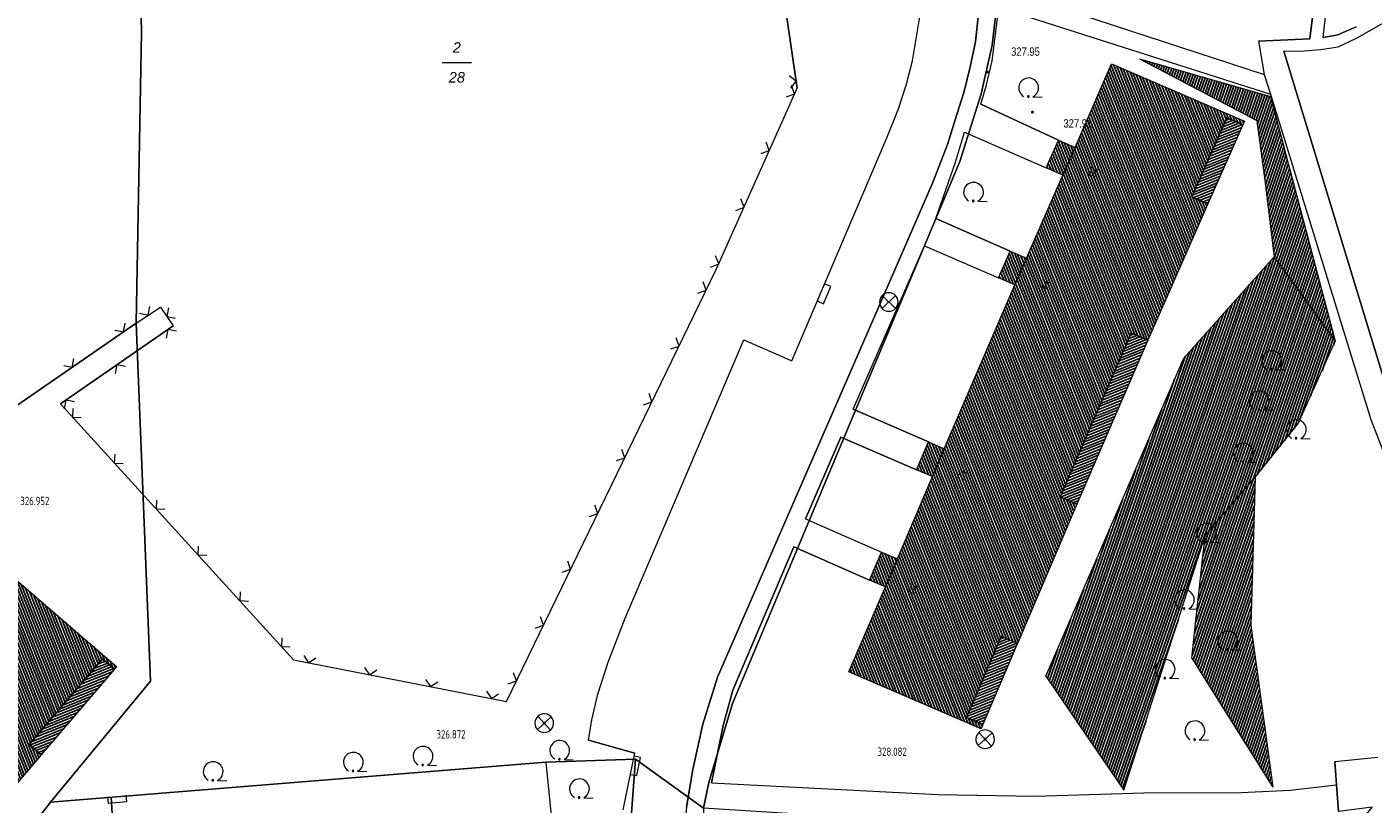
# Model space of a CAD drawing. Header units: metres. Extents: x 345144 to 348639, y 5629211 to 5635235.
# Tile 966 of 1056: x 347745 to 347853, y 5631110 to 5631172. Entities that reach past the tile are written whole.
import ezdxf
from ezdxf.enums import TextEntityAlignment as Align

# ---------------------------------------------------------------- set-up
doc = ezdxf.new("R2010")
doc.units = ezdxf.units.M
doc.header["$MEASUREMENT"] = 0
doc.linetypes.add('4_4', pattern=[1.4, 0.7, -0.7])
for name, color, linetype in [('011 Gebäude', 7, 'Continuous'), ('028 Geländeform', 7, 'Continuous'), ('028 Geländeform Ausg.', 7, 'Continuous'), ('065-066 Ver_Entsorgung', 7, 'Continuous'), ('065-066 Ver_Entsorgung Ausg.', 7, 'Continuous'), ('081-083 Topographie', 7, 'Continuous'), ('AX Flurstück', 7, 'Continuous'), ('AX Gebäude', 7, 'Continuous'), ('Definitionslinie', 7, 'Continuous'), ('Präsentationsobjekt -Text (punktförmig)', 7, 'Continuous')]:
    doc.layers.add(name, color=color, linetype=linetype)
doc.styles.add('ARIAL', font='arial.ttf', dxfattribs={"height": 1})
doc.styles.add('ARIALIT', font='ariali.ttf', dxfattribs={"height": 1})
doc.styles.add('DIN-6776-IT', font='txt', dxfattribs={"height": 1})
pattern_1 = [(201.882352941, (0, 0), (0.074540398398, -0.185590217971), [])]
pattern_2 = [(250.9552151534, (0, 0), (0.1890527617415, -0.065261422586), [])]
pattern_3 = [(111.5294117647, (0, 0), (-0.186045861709, -0.07339575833), [])]

# ---------------------------------------------------------------- blocks, each defined once
blk = doc.blocks.new('alk_3504_nrw')
at = {"color": 134, "lineweight": 5, "true_color": 0x00b2b2, "flags": 128}
for points in [[(-0.729333, -0.684), (-0.707333, -0.707333), (0.707333, 0.707333)], [(-0.707333, 0.707333), (0.707333, -0.707333)]]:
    blk.add_lwpolyline(points, dxfattribs=at)
at = {"color": 134, "lineweight": 5, "true_color": 0x00b2b2}
for start, end in [(90, -90), (-90, 90)]:
    blk.add_arc((0, 0), 1, start, end, dxfattribs=at)
blk = doc.blocks.new('alk_043x_nrw')
h = blk.add_hatch(color=7)
edge = h.paths.add_edge_path(flags=0)
edge.add_arc((0, 0), 1, 180, 360, ccw=False)
edge.add_arc((0, 0), 1, 0, 180, ccw=False)
blk = doc.blocks.new('alk_7100_nrwx2')
at = {"true_color": 0x2e2e2e}
h = blk.add_hatch(color=250, dxfattribs=at)
edge = h.paths.add_edge_path(flags=0)
edge.add_arc((0.024073, -0.597267), 0.057254, 180, 360, ccw=False)
edge.add_arc((0.024073, -0.597267), 0.057255, 0, 180, ccw=False)
at = {"color": 250, "lineweight": 5, "true_color": 0x2e2e2e, "flags": 128}
blk.add_lwpolyline([(0.349382, -0.597267), (1, -0.597267)], dxfattribs=at)
at = {"color": 250, "lineweight": 5, "true_color": 0x2e2e2e}
for centre, radius, start, end in [((0.024073, 0.012362), 0.690995, -61.91481688, -118.08518312), ((0.024073, -0.597267), 0.057255, 0, 180), ((0.024073, -0.597267), 0.057254, 180, 0)]:
    blk.add_arc(centre, radius, start, end, dxfattribs=at)
blk = doc.blocks.new('swc_strasseneinlauf')
at = {"color": 7, "lineweight": 5, "flags": 128}
blk.add_lwpolyline([(-1, 0), (-1, -0.666667), (1, -0.666667), (1, 0)], dxfattribs=at)

msp = doc.modelspace()

# ---------------------------------------------------------------- hatches: boundary and pattern name
at = {"layer": '011 Gebäude', "true_color": 0x8f8f8f}
h = msp.add_hatch(dxfattribs=at)
h.set_pattern_fill('_USER', color=252, scale=0.2, angle=201.88235294, style=0, pattern_type=0)
h.set_pattern_definition(pattern_1)
h.paths.add_polyline_path([(347840.153, 5631158.243), (347838.872, 5631158.81), (347838.872, 5631158.81), (347841.684, 5631165.171), (347841.684, 5631165.171), (347842.969, 5631164.602), (347842.969, 5631164.602)], flags=0)
h = msp.add_hatch(dxfattribs=at)
h.set_pattern_fill('_USER', color=252, scale=0.2, angle=201.88235294, style=0, pattern_type=0)
h.set_pattern_definition(pattern_1)
h.paths.add_polyline_path([(347829.604, 5631134.035), (347828.254, 5631134.617), (347828.254, 5631134.617), (347833.974, 5631147.826), (347833.974, 5631147.826), (347835.321, 5631147.241), (347835.321, 5631147.241)], flags=0)
h = msp.add_hatch(dxfattribs=at)
h.set_pattern_fill('_USER', color=252, scale=0.2, angle=201.88235294, style=0, pattern_type=0)
h.set_pattern_definition(pattern_1)
h.paths.add_polyline_path([(347824.808, 5631122.826), (347822.035, 5631116.294), (347822.035, 5631116.294), (347820.719, 5631116.854), (347820.719, 5631116.854), (347823.496, 5631123.384), (347823.496, 5631123.384)], flags=0)
h = msp.add_hatch(dxfattribs=at)
h.set_pattern_fill('_USER', color=252, scale=0.2, angle=201.88235294, style=0, pattern_type=0)
h.set_pattern_definition(pattern_1)
h.paths.add_polyline_path([(347752.1, 5631120.738), (347746.2, 5631113.842), (347746.2, 5631113.842), (347745.223, 5631114.678), (347745.223, 5631114.678), (347751.123, 5631121.574), (347751.123, 5631121.574)], flags=0)
at = {"layer": '028 Geländeform', "true_color": 0xb27500}
h = msp.add_hatch(dxfattribs=at)
h.set_pattern_fill('_USER', color=44, scale=0.2, angle=250.95521515, style=0, pattern_type=0)
h.set_pattern_definition(pattern_2)
h.paths.add_polyline_path([(347850.412, 5631147.159), (347845.494, 5631153.969), (347845.494, 5631153.969), (347844.783, 5631159.747), (347844.783, 5631159.747), (347844.086, 5631164.936), (347844.086, 5631164.936), (347834.635, 5631169.909), (347834.635, 5631169.909), (347845.182, 5631166.873), (347845.182, 5631166.873)], flags=0)
h = msp.add_hatch(dxfattribs=at)
h.set_pattern_fill('_USER', color=44, scale=0.2, angle=250.95521515, style=0, pattern_type=0)
h.set_pattern_definition(pattern_2)
h.paths.add_polyline_path([(347843.961, 5631136.199), (347839.933, 5631131.508), (347839.933, 5631131.508), (347833.384, 5631110.998), (347833.384, 5631110.998), (347827.113, 5631120.172), (347827.113, 5631120.172), (347838.212, 5631145.81), (347838.212, 5631145.81), (347845.494, 5631153.969), (347845.494, 5631153.969), (347850.412, 5631147.159), (347850.412, 5631147.159), (347847.432, 5631140.523), (347847.432, 5631140.523)], flags=0)
h = msp.add_hatch(dxfattribs=at)
h.set_pattern_fill('_USER', color=44, scale=0.2, angle=250.95521515, style=0, pattern_type=0)
h.set_pattern_definition(pattern_2)
h.paths.add_polyline_path([(347839.933, 5631131.508), (347843.961, 5631136.199), (347843.961, 5631136.199), (347843.607, 5631124.253), (347843.607, 5631124.253), (347845.375, 5631111.236), (347845.375, 5631111.236), (347838.863, 5631121.633), (347838.863, 5631121.633), (347839.057, 5631123.415), (347839.057, 5631123.415)], flags=0)
at = {"layer": 'AX Gebäude', "true_color": 0x4f4f4f}
h = msp.add_hatch(dxfattribs=at)
h.set_pattern_fill('_USER', color=251, scale=0.2, angle=111.52941176, style=0, pattern_type=0)
h.set_pattern_definition(pattern_3)
h.paths.add_polyline_path([(347825.542, 5631153.849), (347828.48, 5631160.543), (347829.462, 5631162.782), (347832.385, 5631169.523), (347843.093, 5631164.885), (347842.969, 5631164.602), (347841.684, 5631165.17), (347838.872, 5631158.809), (347840.154, 5631158.243), (347835.321, 5631147.241), (347833.975, 5631147.826), (347828.254, 5631134.616), (347829.603, 5631134.035), (347824.808, 5631122.825), (347823.496, 5631123.384), (347820.719, 5631116.853), (347822.035, 5631116.293), (347821.881, 5631115.933), (347811.23, 5631120.519), (347814.183, 5631127.381), (347815.143, 5631129.629), (347817.967, 5631136.256), (347818.926, 5631138.501), (347824.605, 5631151.695)], flags=0)
h = msp.add_hatch(dxfattribs=at)
h.set_pattern_fill('_USER', color=251, scale=0.2, angle=111.52941176, style=0, pattern_type=0)
h.set_pattern_definition(pattern_3)
h.paths.add_polyline_path([(347828.48, 5631160.543), (347827.135, 5631161.132), (347828.114, 5631163.37), (347829.462, 5631162.782)], flags=0)
h = msp.add_hatch(dxfattribs=at)
h.set_pattern_fill('_USER', color=251, scale=0.2, angle=111.52941176, style=0, pattern_type=0)
h.set_pattern_definition(pattern_3)
h.paths.add_polyline_path([(347824.605, 5631151.695), (347823.281, 5631152.269), (347824.219, 5631154.426), (347825.542, 5631153.849)], flags=0)
h = msp.add_hatch(dxfattribs=at)
h.set_pattern_fill('_USER', color=251, scale=0.2, angle=111.52941176, style=0, pattern_type=0)
h.set_pattern_definition(pattern_3)
h.paths.add_polyline_path([(347817.967, 5631136.256), (347816.689, 5631136.802), (347817.651, 5631139.048), (347818.926, 5631138.501)], flags=0)
h = msp.add_hatch(dxfattribs=at)
h.set_pattern_fill('_USER', color=251, scale=0.2, angle=111.52941176, style=0, pattern_type=0)
h.set_pattern_definition(pattern_3)
h.paths.add_polyline_path([(347814.183, 5631127.381), (347812.907, 5631127.927), (347813.868, 5631130.173), (347815.143, 5631129.629)], flags=0)
h = msp.add_hatch(dxfattribs=at)
h.set_pattern_fill('_USER', color=251, scale=0.2, angle=111.52941176, style=0, pattern_type=0)
h.set_pattern_definition(pattern_3)
h.paths.add_polyline_path([(347713.848, 5631093.656), (347715.348, 5631095.416), (347720.101, 5631100.992), (347721.547, 5631102.688), (347731.033, 5631113.805), (347732.5, 5631115.513), (347737.378, 5631121.185), (347738.858, 5631122.906), (347743.604, 5631128.417), (347752.276, 5631120.944), (347752.1, 5631120.738), (347751.123, 5631121.574), (347745.223, 5631114.678), (347746.2, 5631113.842), (347741.201, 5631107.991), (347740.224, 5631108.825), (347727.987, 5631094.48), (347728.965, 5631093.646), (347723.931, 5631087.74), (347722.948, 5631088.577), (347717.046, 5631081.651), (347718.03, 5631080.814), (347717.71, 5631080.439), (347708.947, 5631087.899)], flags=0)

# ---------------------------------------------------------------- linework, layer by layer
at = {"layer": '011 Gebäude', "color": 251, "linetype": 'Continuous', "lineweight": 13, "true_color": 0x4f4f4f, "flags": 128}
for points in [[(347840.153, 5631158.243), (347838.872, 5631158.81), (347838.872, 5631158.81), (347841.684, 5631165.171), (347841.684, 5631165.171), (347842.969, 5631164.602), (347842.969, 5631164.602), (347840.153, 5631158.243)], [(347829.604, 5631134.035), (347828.254, 5631134.617), (347828.254, 5631134.617), (347833.974, 5631147.826), (347833.974, 5631147.826), (347835.321, 5631147.241), (347835.321, 5631147.241), (347829.604, 5631134.035)], [(347824.808, 5631122.826), (347822.035, 5631116.294), (347822.035, 5631116.294), (347820.719, 5631116.854), (347820.719, 5631116.854), (347823.496, 5631123.384), (347823.496, 5631123.384), (347824.808, 5631122.826)], [(347752.1, 5631120.738), (347746.2, 5631113.842), (347746.2, 5631113.842), (347745.223, 5631114.678), (347745.223, 5631114.678), (347751.123, 5631121.574), (347751.123, 5631121.574), (347752.1, 5631120.738)]]:
    msp.add_lwpolyline(points, dxfattribs=at)
at = {"layer": '081-083 Topographie', "color": 7, "linetype": 'Continuous', "lineweight": 5, "flags": 128}
for points in [[(347851.197, 5631194.664), (347848.374, 5631171.517), (347848.374, 5631171.517), (347844.226, 5631171.346), (347844.226, 5631171.346), (347844.698, 5631168.649)], [(347852.09, 5631172.488), (347850.631, 5631171.846), (347850.631, 5631171.846), (347849.441, 5631171.632), (347849.441, 5631171.632), (347852.061, 5631194.563)], [(347720.182, 5631179.635), (347722.991, 5631127.339), (347722.991, 5631127.339), (347753.838, 5631148.628), (347753.838, 5631148.628), (347755.793, 5631149.921), (347755.793, 5631149.921), (347756.83, 5631148.402), (347756.83, 5631148.402), (347747.746, 5631142.113), (347747.746, 5631142.113), (347766.518, 5631121.502), (347766.518, 5631121.502), (347783.657, 5631118.135), (347783.657, 5631118.135), (347800.555, 5631152.934), (347800.555, 5631152.934), (347807.072, 5631167.558), (347807.072, 5631167.558), (347806.181, 5631173.614)], [(347824.308, 5631175.35), (347844.698, 5631168.649)], [(347861.649, 5631124.846), (347855.226, 5631141.135), (347855.226, 5631141.135), (347846.275, 5631170.542), (347846.275, 5631170.542), (347847.908, 5631170.548), (347847.908, 5631170.548), (347849.255, 5631170.676), (347849.255, 5631170.676), (347850.65, 5631170.891), (347850.65, 5631170.891), (347852.12, 5631171.572), (347852.12, 5631171.572), (347858.273, 5631175.099)], [(347828.114, 5631163.37), (347821.854, 5631166.266), (347821.854, 5631166.266), (347822.287, 5631167.719), (347822.287, 5631167.719), (347822.78, 5631169.758), (347822.78, 5631169.758), (347823.022, 5631171.697), (347823.022, 5631171.697), (347823.309, 5631174.047), (347823.309, 5631174.047), (347845.183, 5631167.078), (347845.183, 5631167.078), (347845.187, 5631167.077)], [(347793.065, 5631109.399), (347794.003, 5631113.977), (347794.003, 5631113.977), (347790.274, 5631115.024), (347790.274, 5631115.024), (347790.529, 5631116.66), (347790.529, 5631116.66), (347791.03, 5631118.73), (347791.03, 5631118.73), (347791.855, 5631121.302), (347791.855, 5631121.302), (347793.234, 5631124.864), (347793.234, 5631124.864), (347802.784, 5631147.267), (347802.784, 5631147.267), (347806.658, 5631145.597), (347806.658, 5631145.597), (347814.31, 5631163.559), (347814.31, 5631163.559), (347815.249, 5631165.879), (347815.249, 5631165.879), (347815.857, 5631167.801), (347815.857, 5631167.801), (347816.351, 5631169.753), (347816.351, 5631169.753), (347816.98, 5631173.451)], [(347821.705, 5631173.821), (347821.43, 5631171.277), (347821.43, 5631171.277), (347821.004, 5631169.279), (347821.004, 5631169.279), (347820.518, 5631167.286), (347820.518, 5631167.286), (347819.938, 5631165.433), (347819.938, 5631165.433), (347819.175, 5631163.002), (347819.175, 5631163.002), (347817.976, 5631159.901)], [(347844.698, 5631168.649), (347845.183, 5631167.078), (347845.183, 5631167.078), (347853.279, 5631140.847), (347853.279, 5631140.847), (347859.731, 5631124.202)], [(347824.219, 5631154.426), (347818.246, 5631157.042), (347818.246, 5631157.042), (347819.84, 5631161.603), (347819.84, 5631161.603), (347820.563, 5631164.004), (347820.563, 5631164.004), (347827.135, 5631161.133)], [(347817.976, 5631159.901), (347813.861, 5631150.445), (347813.861, 5631150.445), (347800.66, 5631120.105), (347800.66, 5631120.105), (347799.479, 5631116.321), (347799.479, 5631116.321), (347798.671, 5631112.663), (347798.671, 5631112.663), (347798.176, 5631109.63), (347798.176, 5631109.63), (347797.725, 5631105.899), (347797.725, 5631105.899), (347797.596, 5631102.808), (347797.596, 5631102.808), (347797.599, 5631101.013), (347797.599, 5631101.013), (347800.667, 5631056.848), (347800.667, 5631056.848), (347801.353, 5631050.944)], [(347817.651, 5631139.049), (347811.573, 5631141.704), (347811.573, 5631141.704), (347817.332, 5631154.861), (347817.332, 5631154.861), (347823.281, 5631152.269)], [(347816.689, 5631136.802), (347810.59, 5631139.435), (347810.59, 5631139.435), (347807.757, 5631132.853), (347807.757, 5631132.853), (347813.868, 5631130.173)], [(347812.907, 5631127.927), (347806.809, 5631130.589), (347806.809, 5631130.589), (347801.908, 5631119.04), (347801.908, 5631119.04), (347801.128, 5631116.196), (347801.128, 5631116.196), (347800.663, 5631113.961), (347800.663, 5631113.961), (347800.177, 5631111.586), (347800.177, 5631111.586), (347818.4, 5631110.645), (347818.4, 5631110.645), (347826.238, 5631110.522), (347826.238, 5631110.522), (347835.001, 5631110.777), (347835.001, 5631110.777), (347842.844, 5631110.813), (347842.844, 5631110.813), (347846.785, 5631111), (347846.785, 5631111), (347850.51, 5631111.412)], [(347726.273, 5631057.413), (347725.398, 5631066.457), (347725.398, 5631066.457), (347724.441, 5631077.001), (347724.441, 5631077.001), (347734.694, 5631077.926), (347734.694, 5631077.926), (347733.727, 5631088.394), (347733.727, 5631088.394), (347738.696, 5631088.836), (347738.696, 5631088.836), (347738.268, 5631093.765), (347738.268, 5631093.765), (347748.201, 5631094.593), (347748.201, 5631094.593), (347747.215, 5631105.2), (347747.215, 5631105.2), (347752.113, 5631105.525), (347752.113, 5631105.525), (347751.829, 5631110.425), (347751.829, 5631110.425), (347786.839, 5631113.262), (347786.839, 5631113.262), (347787.318, 5631108.38)], [(347852.82, 5631108.938), (347853.383, 5631109.614), (347853.383, 5631109.614), (347850.684, 5631109.265), (347850.684, 5631109.265), (347850.51, 5631111.412), (347850.51, 5631111.412), (347850.376, 5631113.313), (347850.376, 5631113.313), (347853.844, 5631113.648)]]:
    msp.add_lwpolyline(points, dxfattribs=at)
at = {"layer": 'AX Flurstück', "color": 8, "linetype": 'Continuous', "lineweight": 13, "true_color": 0x808080, "flags": 128}
for points in [[(347716.807, 5631232.795), (347756.631, 5631235.647), (347755.905, 5631232.592), (347755.256, 5631212.221), (347753.854, 5631191.936), (347754.277, 5631172.049), (347753.837, 5631148.628), (347722.991, 5631127.339), (347720.182, 5631179.635), (347716.807, 5631232.795)], [(347823.315, 5631175.605), (347822.789, 5631171.013), (347821.9, 5631167.107), (347820.177, 5631161.643), (347801.86, 5631117.968), (347799.961, 5631111.61), (347799.537, 5631109.536), (347794.062, 5631113.483), (347786.839, 5631113.262), (347746.955, 5631110.03), (347754.985, 5631119.783), (347753.837, 5631148.628), (347754.277, 5631172.049), (347753.854, 5631191.936)], [(347866.508, 5631176.433), (347867.41, 5631164.909), (347868.345, 5631148.019), (347871.448, 5631124.147), (347873.443, 5631110.628), (347845.599, 5631108.346), (347830.672, 5631108.171), (347819.489, 5631108.275), (347799.537, 5631109.536), (347799.961, 5631111.61), (347801.86, 5631117.968), (347820.177, 5631161.643), (347821.9, 5631167.107), (347822.789, 5631171.013), (347823.315, 5631175.605)], [(347680.29, 5631097.549), (347711.918, 5631119.201), (347717.984, 5631123.559), (347722.991, 5631127.339), (347753.837, 5631148.628), (347754.985, 5631119.783), (347746.955, 5631110.03), (347734.073, 5631093.415), (347714.956, 5631069.293), (347698.992, 5631094.088), (347682.079, 5631094.544), (347680.29, 5631097.549)], [(347726.356, 5631056.552), (347753.843, 5631059.06), (347790.222, 5631062.091), (347792.949, 5631063.345), (347795.185, 5631066.832), (347795.405, 5631069.767), (347793.633, 5631093.078), (347793.216, 5631102.283), (347794.062, 5631113.483)], [(347746.955, 5631110.03), (347786.839, 5631113.262), (347794.062, 5631113.483), (347793.216, 5631102.283), (347793.633, 5631093.078), (347788.675, 5631092.693), (347788.292, 5631097.937), (347734.073, 5631093.415), (347746.955, 5631110.03)], [(347794.062, 5631113.483), (347799.537, 5631109.536), (347799.274, 5631101.202), (347803.29, 5631049.885), (347801.858, 5631049.73), (347802.799, 5631045.319), (347807.295, 5631039.038), (347811.384, 5631035.728), (347815.018, 5631034.4), (347820.933, 5631033.596), (347837.444, 5631035.034), (347871.437, 5631037.993)]]:
    msp.add_lwpolyline(points, dxfattribs=at)
at = {"layer": 'AX Gebäude', "color": 7, "linetype": 'Continuous', "lineweight": 5, "flags": 128}
for points in [[(347825.542, 5631153.849), (347828.48, 5631160.543), (347829.462, 5631162.782), (347832.385, 5631169.523), (347843.093, 5631164.885), (347842.969, 5631164.602), (347841.684, 5631165.17), (347838.872, 5631158.809), (347840.154, 5631158.243), (347835.321, 5631147.241), (347833.975, 5631147.826), (347828.254, 5631134.616), (347829.603, 5631134.035), (347824.808, 5631122.825), (347823.496, 5631123.384), (347820.719, 5631116.853), (347822.035, 5631116.293), (347821.881, 5631115.933), (347811.23, 5631120.519), (347814.183, 5631127.381), (347815.143, 5631129.629), (347817.967, 5631136.256), (347818.926, 5631138.501), (347824.605, 5631151.695), (347825.542, 5631153.849)], [(347828.48, 5631160.543), (347827.135, 5631161.132), (347828.114, 5631163.37), (347829.462, 5631162.782), (347828.48, 5631160.543)], [(347824.605, 5631151.695), (347823.281, 5631152.269), (347824.219, 5631154.426), (347825.542, 5631153.849), (347824.605, 5631151.695)], [(347817.967, 5631136.256), (347816.689, 5631136.802), (347817.651, 5631139.048), (347818.926, 5631138.501), (347817.967, 5631136.256)], [(347814.183, 5631127.381), (347812.907, 5631127.927), (347813.868, 5631130.173), (347815.143, 5631129.629), (347814.183, 5631127.381)], [(347743.604, 5631128.417), (347752.276, 5631120.944), (347752.1, 5631120.738), (347751.123, 5631121.574), (347745.223, 5631114.678), (347746.2, 5631113.842), (347741.201, 5631107.991)]]:
    msp.add_lwpolyline(points, dxfattribs=at)
at = {"layer": 'Definitionslinie', "color": 7, "linetype": 'Continuous', "lineweight": 5, "flags": 128}
for points in [[(347848.374, 5631171.517), (347851.197, 5631194.664)], [(347849.441, 5631171.632), (347852.061, 5631194.563)], [(347824.308, 5631175.35), (347844.698, 5631168.649)], [(347852.12, 5631171.572), (347858.273, 5631175.099)], [(347823.022, 5631171.697), (347823.309, 5631174.047)], [(347823.309, 5631174.047), (347845.183, 5631167.078), (347845.183, 5631167.078), (347845.187, 5631167.077)], [(347806.181, 5631173.614), (347807.072, 5631167.558)], [(347816.351, 5631169.753), (347816.98, 5631173.451)], [(347821.43, 5631171.277), (347821.705, 5631173.821)], [(347849.441, 5631171.632), (347850.631, 5631171.846)], [(347850.631, 5631171.846), (347852.09, 5631172.488)], [(347821.004, 5631169.279), (347821.43, 5631171.277)], [(347822.78, 5631169.758), (347823.022, 5631171.697)], [(347844.226, 5631171.346), (347848.374, 5631171.517)], [(347844.226, 5631171.346), (347844.698, 5631168.649)], [(347847.908, 5631170.548), (347849.255, 5631170.676)], [(347849.255, 5631170.676), (347850.65, 5631170.891)], [(347850.65, 5631170.891), (347852.12, 5631171.572)], [(347815.857, 5631167.801), (347816.351, 5631169.753)], [(347822.287, 5631167.719), (347822.78, 5631169.758)], [(347846.275, 5631170.542), (347847.908, 5631170.548)], [(347846.275, 5631170.542), (347855.226, 5631141.135)], [(347806.569, 5631167.545), (347806.99, 5631168.113), (347806.423, 5631168.535)], [(347806.569, 5631167.545), (347806.99, 5631168.113), (347806.423, 5631168.535)], [(347820.518, 5631167.286), (347821.004, 5631169.279)], [(347844.698, 5631168.649), (347845.183, 5631167.078), (347845.183, 5631167.078), (347853.279, 5631140.847)], [(347800.555, 5631152.934), (347807.072, 5631167.558)], [(347806.206, 5631166.843), (347806.866, 5631167.097), (347806.613, 5631167.757)], [(347806.206, 5631166.843), (347806.866, 5631167.097), (347806.613, 5631167.757)], [(347815.249, 5631165.879), (347815.857, 5631167.801)], [(347821.854, 5631166.266), (347822.287, 5631167.719)], [(347819.938, 5631165.433), (347820.518, 5631167.286)], [(347814.31, 5631163.559), (347815.249, 5631165.879)], [(347819.175, 5631163.002), (347819.938, 5631165.433)], [(347821.854, 5631166.266), (347828.114, 5631163.37)], [(347804.171, 5631162.276), (347804.831, 5631162.53), (347804.578, 5631163.19)], [(347804.171, 5631162.276), (347804.831, 5631162.53), (347804.578, 5631163.19)], [(347806.658, 5631145.597), (347814.31, 5631163.559)], [(347819.84, 5631161.603), (347820.563, 5631164.004)], [(347820.563, 5631164.004), (347827.135, 5631161.133)], [(347817.976, 5631159.901), (347819.175, 5631163.002)], [(347818.246, 5631157.042), (347819.84, 5631161.603)], [(347800.66, 5631120.105), (347813.861, 5631150.445), (347813.861, 5631150.445), (347817.976, 5631159.901)], [(347802.136, 5631157.709), (347802.796, 5631157.962), (347802.543, 5631158.623)], [(347802.136, 5631157.709), (347802.796, 5631157.962), (347802.543, 5631158.623)], [(347818.246, 5631157.042), (347824.219, 5631154.426)], [(347811.573, 5631141.704), (347817.332, 5631154.861)], [(347817.332, 5631154.861), (347823.281, 5631152.269)], [(347800.1, 5631153.142), (347800.761, 5631153.395), (347800.508, 5631154.056)], [(347800.1, 5631153.142), (347800.761, 5631153.395), (347800.508, 5631154.056)], [(347783.657, 5631118.135), (347800.555, 5631152.934)], [(347799.082, 5631151.045), (347799.75, 5631151.277), (347799.519, 5631151.945)], [(347799.082, 5631151.045), (347799.75, 5631151.277), (347799.519, 5631151.945)], [(347753.838, 5631148.628), (347755.793, 5631149.921)], [(347754.123, 5631149.416), (347754.816, 5631149.275), (347754.957, 5631149.967)], [(347754.123, 5631149.416), (347754.816, 5631149.275), (347754.957, 5631149.967)], [(347755.793, 5631149.921), (347756.83, 5631148.402)], [(347756.442, 5631149.856), (347756.312, 5631149.162), (347757.006, 5631149.031)], [(347756.442, 5631149.856), (347756.312, 5631149.162), (347757.006, 5631149.031)], [(347722.991, 5631127.339), (347753.838, 5631148.628)], [(347747.746, 5631142.113), (347756.83, 5631148.402)], [(347752.122, 5631148.051), (347752.817, 5631147.924), (347752.945, 5631148.619)], [(347752.122, 5631148.051), (347752.817, 5631147.924), (347752.945, 5631148.619)], [(347757.095, 5631147.977), (347756.399, 5631148.104), (347756.272, 5631147.408)], [(347757.095, 5631147.977), (347756.399, 5631148.104), (347756.272, 5631147.408)], [(347793.234, 5631124.864), (347802.784, 5631147.267)], [(347796.898, 5631146.548), (347797.566, 5631146.779), (347797.335, 5631147.447)], [(347796.898, 5631146.548), (347797.566, 5631146.779), (347797.335, 5631147.447)], [(347802.784, 5631147.267), (347806.658, 5631145.597)], [(347748.007, 5631145.211), (347748.702, 5631145.084), (347748.83, 5631145.779)], [(347748.007, 5631145.211), (347748.702, 5631145.084), (347748.83, 5631145.779)], [(347752.984, 5631145.131), (347752.288, 5631145.258), (347752.161, 5631144.562)], [(347752.984, 5631145.131), (347752.288, 5631145.258), (347752.161, 5631144.562)], [(347794.714, 5631142.05), (347795.382, 5631142.281), (347795.151, 5631142.949)], [(347794.714, 5631142.05), (347795.382, 5631142.281), (347795.151, 5631142.949)], [(347747.746, 5631142.113), (347766.518, 5631121.502)], [(347748.873, 5631142.285), (347748.177, 5631142.411), (347748.051, 5631141.716)], [(347748.873, 5631142.285), (347748.177, 5631142.411), (347748.051, 5631141.716)], [(347748.748, 5631141.755), (347748.715, 5631141.049), (347749.421, 5631141.016)], [(347748.748, 5631141.755), (347748.715, 5631141.049), (347749.421, 5631141.016)], [(347811.573, 5631141.704), (347817.651, 5631139.049)], [(347853.279, 5631140.847), (347859.731, 5631124.202)], [(347807.757, 5631132.853), (347810.59, 5631139.435)], [(347810.59, 5631139.435), (347816.689, 5631136.802)], [(347792.53, 5631137.552), (347793.198, 5631137.783), (347792.967, 5631138.452)], [(347792.53, 5631137.552), (347793.198, 5631137.783), (347792.967, 5631138.452)], [(347752.115, 5631138.059), (347752.082, 5631137.352), (347752.788, 5631137.319)], [(347752.115, 5631138.059), (347752.082, 5631137.352), (347752.788, 5631137.319)], [(347755.482, 5631134.362), (347755.449, 5631133.656), (347756.155, 5631133.623)], [(347755.482, 5631134.362), (347755.449, 5631133.656), (347756.155, 5631133.623)], [(347790.346, 5631133.054), (347791.014, 5631133.286), (347790.783, 5631133.954)], [(347790.346, 5631133.054), (347791.014, 5631133.286), (347790.783, 5631133.954)], [(347807.757, 5631132.853), (347813.868, 5631130.173)], [(347758.848, 5631130.666), (347758.815, 5631129.959), (347759.522, 5631129.926)], [(347758.848, 5631130.666), (347758.815, 5631129.959), (347759.522, 5631129.926)], [(347801.908, 5631119.04), (347806.809, 5631130.589)], [(347806.809, 5631130.589), (347812.907, 5631127.927)], [(347788.162, 5631128.557), (347788.83, 5631128.788), (347788.599, 5631129.456)], [(347788.162, 5631128.557), (347788.83, 5631128.788), (347788.599, 5631129.456)], [(347762.215, 5631126.969), (347762.182, 5631126.263), (347762.888, 5631126.23)], [(347762.215, 5631126.969), (347762.182, 5631126.263), (347762.888, 5631126.23)], [(347785.978, 5631124.059), (347786.646, 5631124.29), (347786.415, 5631124.958)], [(347785.978, 5631124.059), (347786.646, 5631124.29), (347786.415, 5631124.958)], [(347791.855, 5631121.302), (347793.234, 5631124.864)], [(347765.582, 5631123.272), (347765.549, 5631122.566), (347766.255, 5631122.533)], [(347765.582, 5631123.272), (347765.549, 5631122.566), (347766.255, 5631122.533)], [(347766.518, 5631121.502), (347783.657, 5631118.135)], [(347767.334, 5631121.851), (347767.728, 5631121.264), (347768.315, 5631121.659)], [(347767.334, 5631121.851), (347767.728, 5631121.264), (347768.315, 5631121.659)], [(347772.24, 5631120.887), (347772.634, 5631120.3), (347773.221, 5631120.695)], [(347772.24, 5631120.887), (347772.634, 5631120.3), (347773.221, 5631120.695)], [(347791.03, 5631118.73), (347791.855, 5631121.302)], [(347777.146, 5631119.924), (347777.541, 5631119.337), (347778.128, 5631119.731)], [(347777.146, 5631119.924), (347777.541, 5631119.337), (347778.128, 5631119.731)], [(347783.794, 5631119.561), (347784.462, 5631119.792), (347784.23, 5631120.461)], [(347783.794, 5631119.561), (347784.462, 5631119.792), (347784.23, 5631120.461)], [(347799.479, 5631116.321), (347800.66, 5631120.105)], [(347782.053, 5631118.96), (347782.447, 5631118.373), (347783.034, 5631118.767)], [(347782.053, 5631118.96), (347782.447, 5631118.373), (347783.034, 5631118.767)], [(347790.529, 5631116.66), (347791.03, 5631118.73)], [(347801.128, 5631116.196), (347801.908, 5631119.04)], [(347790.274, 5631115.024), (347790.529, 5631116.66)], [(347798.671, 5631112.663), (347799.479, 5631116.321)], [(347800.663, 5631113.961), (347801.128, 5631116.196)], [(347790.274, 5631115.024), (347794.003, 5631113.977)], [(347751.829, 5631110.425), (347786.839, 5631113.262)], [(347786.839, 5631113.262), (347787.318, 5631108.38)], [(347793.065, 5631109.399), (347794.003, 5631113.977)], [(347800.177, 5631111.586), (347800.663, 5631113.961)], [(347850.376, 5631113.313), (347853.844, 5631113.648)], [(347850.376, 5631113.313), (347850.51, 5631111.412)], [(347798.176, 5631109.63), (347798.671, 5631112.663)], [(347800.177, 5631111.586), (347818.4, 5631110.645)], [(347846.785, 5631111), (347850.51, 5631111.412)], [(347850.51, 5631111.412), (347850.684, 5631109.265)], [(347751.829, 5631110.425), (347752.113, 5631105.525)], [(347818.4, 5631110.645), (347826.238, 5631110.522)], [(347826.238, 5631110.522), (347835.001, 5631110.777)], [(347835.001, 5631110.777), (347842.844, 5631110.813)], [(347842.844, 5631110.813), (347846.785, 5631111)]]:
    msp.add_lwpolyline(points, dxfattribs=at)
at = {"layer": 'Definitionslinie', "color": 44, "linetype": 'Continuous', "lineweight": 5, "true_color": 0xb27500, "flags": 128}
for points in [[(347834.635, 5631169.909), (347844.086, 5631164.936)], [(347834.635, 5631169.909), (347845.182, 5631166.873)], [(347845.182, 5631166.873), (347850.412, 5631147.159)], [(347844.086, 5631164.936), (347844.783, 5631159.747)], [(347844.783, 5631159.747), (347845.494, 5631153.969)], [(347838.212, 5631145.81), (347845.494, 5631153.969)], [(347845.494, 5631153.969), (347850.412, 5631147.159)], [(347845.494, 5631153.969), (347850.412, 5631147.159)], [(347847.432, 5631140.523), (347850.412, 5631147.159)], [(347827.113, 5631120.172), (347838.212, 5631145.81)], [(347843.961, 5631136.199), (347847.432, 5631140.523)], [(347839.933, 5631131.508), (347843.961, 5631136.199)], [(347839.933, 5631131.508), (347843.961, 5631136.199)], [(347843.961, 5631136.199), (347843.607, 5631124.253)], [(347833.384, 5631110.998), (347839.933, 5631131.508)], [(347839.057, 5631123.415), (347839.933, 5631131.508)], [(347843.607, 5631124.253), (347845.375, 5631111.236)], [(347838.863, 5631121.633), (347839.057, 5631123.415)], [(347838.863, 5631121.633), (347845.375, 5631111.236)], [(347827.113, 5631120.172), (347833.384, 5631110.998)]]:
    msp.add_lwpolyline(points, dxfattribs=at)
at = {"layer": 'Definitionslinie', "color": 250, "linetype": '4_4', "lineweight": 5, "true_color": 0x2e2e2e, "flags": 128}
for points in [[(347840.153, 5631158.243), (347842.969, 5631164.602)], [(347829.604, 5631134.035), (347835.321, 5631147.241)], [(347822.035, 5631116.294), (347824.808, 5631122.826)], [(347746.2, 5631113.842), (347752.1, 5631120.738)]]:
    msp.add_lwpolyline(points, dxfattribs=at)
at = {"layer": 'Präsentationsobjekt -Text (punktförmig)', "color": 251, "linetype": 'Continuous', "lineweight": 13, "true_color": 0x5e5e5e, "flags": 128}
msp.add_lwpolyline([(347778.4968, 5631169.62852), (347780.8392, 5631169.62852)], dxfattribs=at)

# ---------------------------------------------------------------- block references
at = {"layer": '028 Geländeform', "xscale": 0.125, "yscale": 0.125}
for p in [(347822.392, 5631168.859), (347826.02, 5631165.624)]:
    msp.add_blockref('alk_043x_nrw', p, dxfattribs=at)
at = {"layer": '028 Geländeform', "xscale": 0.125, "yscale": 0.125, "rotation": -2.326094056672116}
for p in [(347786.708, 5631116.393), (347822.217, 5631115.1)]:
    msp.add_blockref('alk_043x_nrw', p, dxfattribs=at)
at = {"layer": '065-066 Ver_Entsorgung', "xscale": 0.75, "yscale": 0.75}
msp.add_blockref('alk_3504_nrw', (347814.456, 5631150.325), dxfattribs=at)
at = {"layer": '065-066 Ver_Entsorgung', "xscale": 0.75, "yscale": 0.75, "rotation": -2.326094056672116}
for p in [(347786.708, 5631116.393), (347822.217, 5631115.1)]:
    msp.add_blockref('alk_3504_nrw', p, dxfattribs=at)
at = {"layer": '065-066 Ver_Entsorgung Ausg.', "xscale": 0.75, "yscale": 0.75}
for p, rotation in [((347809.039, 5631151.068), 66.88296770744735), ((347793.829, 5631113.003), 78.40852941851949), ((347752.293, 5631110.521), 4.677913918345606)]:
    msp.add_blockref('swc_strasseneinlauf', p, dxfattribs=dict(at, rotation=rotation))
at = {"layer": '081-083 Topographie', "xscale": 1.15275, "yscale": 1.15275}
for p, rotation in [((347825.691, 5631167.562), -2.326094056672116), ((347821.252, 5631159.156), -2.326094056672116), ((347845.274, 5631145.588), -2.326094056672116), ((347844.262, 5631142.341), -2.326094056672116), ((347847.256, 5631140.036), -2.326094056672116), ((347842.983, 5631138.134), -2.326094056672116), ((347840.033, 5631131.678), -2.325521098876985), ((347838.236, 5631126.316), -2.326094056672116), ((347841.729, 5631123.009), -2.326094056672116), ((347836.68, 5631120.715), -2.326094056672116), ((347839.083, 5631115.762), -2.326094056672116), ((347776.918, 5631113.715), -2.325521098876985), ((347787.925, 5631114.183), -2.326094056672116), ((347760.016, 5631112.479), -2.325463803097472), ((347771.306, 5631113.234), -2.325521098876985), ((347789.515, 5631111.09), -2.325521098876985)]:
    msp.add_blockref('alk_7100_nrwx2', p, dxfattribs=dict(at, rotation=rotation))

# ---------------------------------------------------------------- texts
at = {"layer": '028 Geländeform Ausg.', "color": 44, "true_color": 0xb27500, "style": 'ARIAL', "width": 0.8}
for s, p in [('327.95', (347824.306, 5631170.162)), ('327.91', (347828.52, 5631164.374))]:
    msp.add_text(s, height=0.6761367, dxfattribs=at).set_placement(p)
at = {"layer": '065-066 Ver_Entsorgung Ausg.', "color": 134, "true_color": 0x00b2b2, "style": 'DIN-6776-IT', "width": 0.8}
for s, p in [('326.952', (347744.512, 5631133.96)), ('326.872', (347778.028, 5631115.156)), ('328.082', (347813.551, 5631113.757))]:
    msp.add_text(s, height=0.6762, dxfattribs=at).set_placement(p)
at = {"layer": 'Präsentationsobjekt -Text (punktförmig)', "color": 8, "true_color": 0x808080, "style": 'ARIALIT'}
for s, p in [('2', (347779.668, 5631170.83188)), ('28', (347779.668, 5631168.42516))]:
    msp.add_text(s, height=0.8421, dxfattribs=at).set_placement(p, align=Align.MIDDLE_CENTER)
at = {"layer": 'Präsentationsobjekt -Text (punktförmig)', "color": 7, "style": 'ARIAL'}
for s, rotation, p in [('76', -110.76335293, (347830.633, 5631160.926)), ('74', -110.76335294, (347826.725, 5631151.87)), ('72', -110.76335293, (347820.11, 5631136.548)), ('70', -110.76335293, (347816.146, 5631127.366))]:
    msp.add_text(s, height=0.5894701, rotation=rotation, dxfattribs=at).set_placement(p, align=Align.CENTER)

doc.saveas('drawing.dxf')
